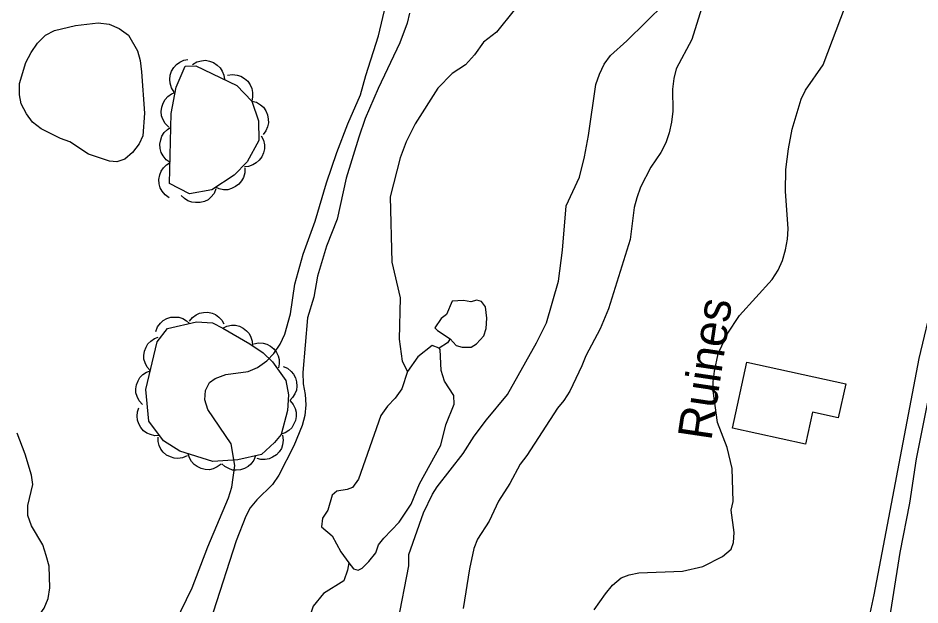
# Model space of a CAD drawing. Extents: x 282461 to 284471, y 5554090 to 5557646.
# Drawn here: x 283275.7 to 283355, y 5554939.5 to 5554991.1 of the extents above; entities that cross this region are included whole.
import ezdxf

# ---------------------------------------------------------------- set-up
doc = ezdxf.new("R2010")
doc.units = 0
for name, color, linetype in [('Niveau 2', 7, 'Continuous'), ('Niveau 21', 7, 'Continuous'), ('Niveau 31', 7, 'Continuous'), ('Niveau 4', 7, 'Continuous'), ('Niveau 44', 7, 'Continuous'), ('Niveau 7', 7, 'Continuous')]:
    doc.layers.add(name, color=color, linetype=linetype)

msp = doc.modelspace()

# ---------------------------------------------------------------- linework, layer by layer
at = {"layer": 'Niveau 2'}
for points in [[(283287.01, 5554932.8), (283290.98, 5554941.02), (283292.38, 5554944.63), (283294.19, 5554948.94), (283294.47, 5554949.87), (283294.74, 5554951.79), (283294.43, 5554953.7), (283292.36, 5554956.7), (283292.11, 5554957.57), (283292.16, 5554958.38), (283292.5, 5554959.08), (283293.02, 5554959.43), (283293.95, 5554959.79), (283295.92, 5554960.04), (283296.73, 5554960.4), (283297.54, 5554960.98), (283298.17, 5554961.63), (283298.74, 5554962.45), (283299.14, 5554963.32), (283299.64, 5554965.12), (283300.01, 5554967.74), (283300.74, 5554970.36), (283301.81, 5554973.27), (283302.81, 5554976.64), (283303.71, 5554979.32), (283304.67, 5554981.83), (283305.8, 5554984.39), (283306.25, 5554986.08), (283307.37, 5554989.57), (283308.03, 5554992.31)], [(283338.03, 5554963.34), (283339.12, 5554964.97), (283341.98, 5554968.13), (283342.5, 5554968.95), (283342.89, 5554969.82), (283343.17, 5554970.75), (283343.34, 5554971.68), (283343.38, 5554972.61), (283343.17, 5554975.91), (283343.2, 5554977.83), (283343.42, 5554979.63), (283343.74, 5554981.37), (283344.53, 5554983.99), (283344.92, 5554984.8), (283346.47, 5554987.02), (283348.44, 5554992.2)], [(283335.76, 5554991.98), (283334.92, 5554989.25), (283333.56, 5554986.68), (283333.33, 5554985.81), (283333.23, 5554984.88), (283333.25, 5554982.96), (283333.15, 5554981.98), (283332.93, 5554981.04), (283332.65, 5554980.17), (283332.19, 5554979.3), (283331.33, 5554978.01), (283330.42, 5554976.26)], [(283286.81, 5554982.76), (283286.66, 5554980.78), (283286.32, 5554980.08), (283285.75, 5554979.32), (283285.06, 5554978.74), (283284.37, 5554978.5), (283283.73, 5554978.55), (283281.86, 5554979.17), (283280.22, 5554980.26), (283279.41, 5554980.54), (283277.71, 5554981.4), (283276.95, 5554981.97), (283276.42, 5554982.72), (283275.95, 5554983.58), (283275.82, 5554984.39), (283275.81, 5554985.38), (283276.37, 5554987.24), (283276.82, 5554988.11), (283277.39, 5554988.93), (283278.08, 5554989.63), (283278.89, 5554990.05), (283280.74, 5554990.47), (283282.71, 5554990.72), (283283.7, 5554990.61), (283284.58, 5554990.22), (283285.4, 5554989.64), (283286.17, 5554988.26), (283286.41, 5554987.39), (283286.54, 5554986.41), (283286.81, 5554982.76)], [(283330.42, 5554976.26), (283330.09, 5554975.33), (283329.86, 5554974.46), (283329.49, 5554971.67), (283327.59, 5554965.56), (283326.85, 5554963.81), (283325.6, 5554961.42), (283325.26, 5554960.54), (283324.19, 5554958.33), (283323.67, 5554957.51), (283323.1, 5554956.81), (283320.42, 5554952.66), (283319.84, 5554951.9), (283318.93, 5554950.21), (283317.91, 5554948.63), (283317.11, 5554946.89), (283316.09, 5554945.31), (283315.75, 5554944.49), (283315.36, 5554942.69), (283314.82, 5554939.2)], [(283326.35, 5554939.1), (283327.32, 5554940.5), (283327.95, 5554941.26), (283328.7, 5554941.91), (283329.4, 5554942.15), (283330.27, 5554942.33), (283334.1, 5554942.48), (283335.89, 5554942.9), (283337.62, 5554943.79), (283338.37, 5554944.43), (283338.6, 5554945.01), (283338.65, 5554945.88), (283338.39, 5554947.85), (283338.55, 5554948.61), (283338.46, 5554951.51), (283338.03, 5554953.36), (283337.19, 5554955.56), (283336.81, 5554958.34), (283336.8, 5554959.15), (283336.91, 5554960.08), (283337.24, 5554961.59), (283338.03, 5554963.34)], [(283274.81, 5554937.51), (283275.73, 5554937.69), (283276.66, 5554937.99), (283277.47, 5554938.52), (283277.98, 5554939.22), (283278.32, 5554940.09), (283278.48, 5554941.02), (283278.4, 5554942.93), (283278.16, 5554943.86), (283277.86, 5554944.79), (283276.85, 5554946.46), (283276.55, 5554947.39), (283276.54, 5554948.26), (283276.98, 5554950.12), (283276.85, 5554950.93), (283276.31, 5554952.78), (283275.59, 5554954.63)]]:
    msp.add_lwpolyline(points, dxfattribs=at)
at = {"layer": 'Niveau 21'}
for points in [[(283362.78, 5555001.04), (283359.57, 5554986.05), (283358.55, 5554978.97), (283357.46, 5554972.93), (283356.14, 5554966.48), (283354.87, 5554961.19), (283350.94, 5554940.4), (283349.51, 5554933.84), (283348.53, 5554928.09), (283348.01, 5554922.01), (283347.72, 5554917.08), (283346.91, 5554912.72), (283346.06, 5554911.03), (283344.8, 5554909.69), (283343.7, 5554908.98), (283342.61, 5554908.51), (283340.93, 5554907.97), (283336.93, 5554907.36), (283330.49, 5554906.83), (283323.3, 5554906.42), (283319.88, 5554905.93), (283318.15, 5554905.33), (283317.19, 5554904.83)], [(283270.49, 5554898.46), (283278.55, 5554899.13), (283285.96, 5554900.08), (283291.63, 5554901.19), (283297.82, 5554902.18), (283300, 5554902.46), (283306.76, 5554903.7), (283321.1, 5554905.25), (283324.64, 5554905.4), (283342.97, 5554905.79), (283344.71, 5554906.21), (283345.86, 5554907.03), (283346.45, 5554907.58), (283349.36, 5554914.31), (283349.61, 5554915.27), (283349.86, 5554919.73), (283350.3, 5554924.48), (283350.83, 5554928.95), (283353.23, 5554944.13), (283354.08, 5554948.48), (283354.68, 5554952.37), (283356.76, 5554962.77)]]:
    msp.add_lwpolyline(points, dxfattribs=at)
at = {"layer": 'Niveau 31'}
msp.add_lwpolyline([(283339.77, 5554960.86), (283348.45, 5554958.95), (283347.8, 5554955.98), (283345.53, 5554956.48), (283344.92, 5554953.66), (283338.5, 5554955.07), (283339.77, 5554960.86)], dxfattribs=at)
at = {"layer": 'Niveau 4'}
for points in [[(283319.31, 5554991.84), (283317.76, 5554989.9), (283316.61, 5554989.02), (283315.81, 5554987.91), (283315.01, 5554987.03), (283313.85, 5554986.27), (283312.59, 5554984.98), (283310.59, 5554981.82), (283309.8, 5554980.25), (283309.29, 5554978.85), (283308.41, 5554975.41), (283308.54, 5554969.66), (283309.27, 5554966.53), (283309.2, 5554962.88), (283309.45, 5554960.96), (283309.92, 5554960.04)], [(283313.67, 5554962.91), (283314.19, 5554962.34), (283314.72, 5554962.18), (283315.53, 5554962.18), (283316, 5554962.48), (283316.63, 5554963.18), (283316.85, 5554963.82), (283316.9, 5554964.75), (283316.77, 5554965.74), (283316.42, 5554966.2), (283316.01, 5554966.31), (283315.49, 5554966.19), (283314.85, 5554966.3), (283313.86, 5554966.23), (283313.35, 5554965.07), (283312.89, 5554964.71), (283312.32, 5554963.9), (283312.55, 5554963.67), (283313.67, 5554962.91)], [(283313.67, 5554962.91), (283313.44, 5554962.57), (283312.71, 5554962.09)], [(283310.83, 5554961.33), (283309.92, 5554960.04), (283309.41, 5554958.53), (283308.84, 5554957.71), (283308.15, 5554957.01), (283307.58, 5554956.19), (283305.61, 5554950.59), (283305.1, 5554949.84), (283304.63, 5554949.66), (283303.71, 5554949.53), (283303.3, 5554949.18), (283302.91, 5554947.84), (283302.46, 5554947.14), (283302.35, 5554946.38), (283303.29, 5554945.58), (283304.06, 5554944.19), (283304.76, 5554943.23), (283305.18, 5554942.69), (283305.18, 5554942.69), (283305.59, 5554942.58), (283305.94, 5554942.76), (283306.51, 5554943.34), (283307.14, 5554944.11), (283307.37, 5554944.8), (283307.83, 5554945.39), (283309.2, 5554946.8), (283310.23, 5554948.37), (283310.97, 5554950.18), (283312.84, 5554953.56), (283313.29, 5554955.37), (283314.02, 5554957.18), (283314.01, 5554957.93), (283313.18, 5554959.2), (283312.88, 5554960.13), (283312.8, 5554961.98), (283312.71, 5554962.09), (283312.1, 5554962.33), (283310.83, 5554961.33)], [(283304.76, 5554943.23), (283304.66, 5554942.57), (283304.32, 5554941.64), (283302.53, 5554940.52), (283301.62, 5554939.41), (283300.72, 5554936.73), (283299.66, 5554933.98), (283298.97, 5554932.59), (283297.77, 5554931.18), (283296.1, 5554929.83), (283294.78, 5554928.37), (283293.29, 5554926.26), (283290.31, 5554922.75), (283289, 5554920.59), (283287.63, 5554918.61), (283285.39, 5554915.91), (283283.73, 5554913.69), (283280.26, 5554908.03), (283278.32, 5554904.47), (283277.14, 5554901.21)]]:
    msp.add_lwpolyline(points, dxfattribs=at)
at = {"layer": 'Niveau 44'}
for points in [[(283289.41, 5554984.63), (283289.17, 5554985), (283289.06, 5554985.4), (283289.01, 5554985.74), (283289.06, 5554986.1), (283289.18, 5554986.46), (283289.39, 5554986.79), (283289.6, 5554987.06), (283289.91, 5554987.26), (283290.26, 5554987.42), (283290.62, 5554987.49)], [(283296.22, 5554983.84), (283296.82, 5554982.11), (283296.84, 5554980.37), (283295.82, 5554978.5), (283294.67, 5554977.33), (283292.71, 5554976.04), (283290.74, 5554975.67), (283288.99, 5554976.59), (283289.15, 5554982.73), (283289.59, 5554985.06), (283290.38, 5554986.92), (283291.31, 5554986.93), (283294.93, 5554985.22), (283296.22, 5554983.84)], [(283291.03, 5554987.06), (283291.4, 5554987.28), (283291.81, 5554987.38), (283292.15, 5554987.42), (283292.5, 5554987.35), (283292.86, 5554987.22), (283293.19, 5554986.99), (283293.44, 5554986.77), (283293.63, 5554986.46), (283293.78, 5554986.11), (283293.83, 5554985.74)], [(283294.1, 5554986.11), (283294.53, 5554986.17), (283294.94, 5554986.12), (283295.27, 5554986.02), (283295.58, 5554985.83), (283295.87, 5554985.58), (283296.08, 5554985.25), (283296.24, 5554984.95), (283296.3, 5554984.59), (283296.3, 5554984.2), (283296.22, 5554983.84)], [(283288.93, 5554981.55), (283288.62, 5554981.86), (283288.42, 5554982.23), (283288.3, 5554982.55), (283288.27, 5554982.91), (283288.31, 5554983.29), (283288.45, 5554983.66), (283288.6, 5554983.97), (283288.85, 5554984.23), (283289.16, 5554984.46), (283289.5, 5554984.6)], [(283296.22, 5554983.84), (283296.64, 5554983.73), (283296.99, 5554983.51), (283297.26, 5554983.29), (283297.46, 5554982.99), (283297.62, 5554982.64), (283297.68, 5554982.25), (283297.7, 5554981.91), (283297.61, 5554981.56), (283297.46, 5554981.21), (283297.24, 5554980.91)], [(283289.04, 5554978.43), (283288.69, 5554978.68), (283288.43, 5554979.02), (283288.26, 5554979.31), (283288.18, 5554979.67), (283288.15, 5554980.05), (283288.23, 5554980.44), (283288.33, 5554980.76), (283288.54, 5554981.06), (283288.81, 5554981.33), (283289.12, 5554981.53)], [(283297.06, 5554980.78), (283297.26, 5554980.4), (283297.34, 5554979.98), (283297.36, 5554979.64), (283297.27, 5554979.29), (283297.12, 5554978.94), (283296.87, 5554978.63), (283296.63, 5554978.39), (283296.31, 5554978.22), (283295.95, 5554978.09), (283295.58, 5554978.06)], [(283288.96, 5554975.33), (283288.61, 5554975.58), (283288.35, 5554975.92), (283288.18, 5554976.21), (283288.1, 5554976.57), (283288.07, 5554976.95), (283288.15, 5554977.34), (283288.25, 5554977.66), (283288.46, 5554977.96), (283288.72, 5554978.23), (283289.04, 5554978.43)], [(283295.62, 5554977.95), (283295.61, 5554977.52), (283295.49, 5554977.12), (283295.34, 5554976.81), (283295.1, 5554976.54), (283294.8, 5554976.31), (283294.44, 5554976.15), (283294.11, 5554976.04), (283293.75, 5554976.04), (283293.37, 5554976.11), (283293.03, 5554976.25)], [(283293.08, 5554976.11), (283292.91, 5554975.71), (283292.64, 5554975.39), (283292.39, 5554975.16), (283292.06, 5554975.01), (283291.69, 5554974.91), (283291.29, 5554974.9), (283290.96, 5554974.93), (283290.62, 5554975.07), (283290.3, 5554975.27), (283290.03, 5554975.54)], [(283290.74, 5554964.47), (283291.01, 5554964.8), (283291.34, 5554965.03), (283291.64, 5554965.19), (283291.99, 5554965.25), (283292.36, 5554965.26), (283292.74, 5554965.17), (283293.05, 5554965.05), (283293.33, 5554964.84), (283293.59, 5554964.56), (283293.77, 5554964.25)], [(283287.8, 5554963.58), (283287.95, 5554963.97), (283288.21, 5554964.3), (283288.44, 5554964.53), (283288.76, 5554964.7), (283289.11, 5554964.82), (283289.5, 5554964.84), (283289.83, 5554964.83), (283290.16, 5554964.71), (283290.49, 5554964.52), (283290.76, 5554964.27)], [(283293.67, 5554963.87), (283296.05, 5554962.49), (283297.22, 5554961.69), (283298.04, 5554960.89), (283299.22, 5554959.27), (283299.47, 5554958), (283299.37, 5554956.61), (283298.81, 5554954.51), (283298.24, 5554953.81), (283297.09, 5554952.76), (283295.01, 5554952.27), (283292.8, 5554952.14), (283289.89, 5554953.04), (283288.48, 5554953.95), (283287.18, 5554955.68), (283286.92, 5554958.46), (283287.91, 5554962.65), (283288.83, 5554963.82), (283291.38, 5554964.42), (283292.77, 5554964.32), (283293.67, 5554963.87)], [(283293.67, 5554963.87), (283294.05, 5554964.05), (283294.46, 5554964.12), (283294.79, 5554964.13), (283295.14, 5554964.03), (283295.47, 5554963.87), (283295.77, 5554963.62), (283296, 5554963.39), (283296.16, 5554963.07), (283296.27, 5554962.71), (283296.3, 5554962.35)], [(283287.31, 5554960.12), (283287.02, 5554960.43), (283286.85, 5554960.8), (283286.74, 5554961.12), (283286.73, 5554961.47), (283286.79, 5554961.84), (283286.94, 5554962.2), (283287.1, 5554962.49), (283287.36, 5554962.73), (283287.67, 5554962.94), (283288.01, 5554963.07)], [(283296.41, 5554962.48), (283296.82, 5554962.57), (283297.23, 5554962.53), (283297.56, 5554962.45), (283297.87, 5554962.28), (283298.16, 5554962.04), (283298.39, 5554961.73), (283298.55, 5554961.44), (283298.63, 5554961.09), (283298.65, 5554960.72), (283298.58, 5554960.36)], [(283298.98, 5554960.49), (283299.37, 5554960.33), (283299.69, 5554960.06), (283299.91, 5554959.82), (283300.07, 5554959.5), (283300.17, 5554959.14), (283300.18, 5554958.75), (283300.16, 5554958.42), (283300.02, 5554958.09), (283299.82, 5554957.77), (283299.57, 5554957.51)], [(283286.61, 5554957.16), (283286.33, 5554957.47), (283286.15, 5554957.84), (283286.04, 5554958.16), (283286.03, 5554958.52), (283286.09, 5554958.89), (283286.24, 5554959.24), (283286.4, 5554959.53), (283286.66, 5554959.78), (283286.97, 5554959.99), (283287.31, 5554960.12)], [(283299.6, 5554957.47), (283299.88, 5554957.16), (283300.05, 5554956.78), (283300.14, 5554956.46), (283300.14, 5554956.1), (283300.08, 5554955.73), (283299.91, 5554955.38), (283299.75, 5554955.1), (283299.48, 5554954.86), (283299.16, 5554954.66), (283298.82, 5554954.54)], [(283288.13, 5554954.42), (283287.71, 5554954.4), (283287.31, 5554954.5), (283287, 5554954.62), (283286.72, 5554954.84), (283286.47, 5554955.12), (283286.29, 5554955.46), (283286.17, 5554955.77), (283286.15, 5554956.13), (283286.19, 5554956.5), (283286.31, 5554956.84)], [(283290.54, 5554952.62), (283290.15, 5554952.45), (283289.74, 5554952.41), (283289.41, 5554952.42), (283289.07, 5554952.53), (283288.74, 5554952.7), (283288.45, 5554952.96), (283288.23, 5554953.21), (283288.09, 5554953.54), (283288, 5554953.9), (283287.99, 5554954.27)], [(283298.93, 5554954.44), (283298.99, 5554954.02), (283298.93, 5554953.61), (283298.84, 5554953.29), (283298.64, 5554952.99), (283298.39, 5554952.72), (283298.06, 5554952.51), (283297.77, 5554952.36), (283297.42, 5554952.3), (283297.04, 5554952.31), (283296.69, 5554952.39)], [(283293.53, 5554951.91), (283293.2, 5554951.65), (283292.82, 5554951.5), (283292.5, 5554951.41), (283292.14, 5554951.43), (283291.78, 5554951.51), (283291.43, 5554951.68), (283291.15, 5554951.86), (283290.93, 5554952.14), (283290.74, 5554952.46), (283290.63, 5554952.81)], [(283296.56, 5554952.63), (283296.41, 5554952.24), (283296.16, 5554951.91), (283295.92, 5554951.68), (283295.6, 5554951.51), (283295.25, 5554951.39), (283294.86, 5554951.37), (283294.53, 5554951.38), (283294.2, 5554951.51), (283293.87, 5554951.69), (283293.6, 5554951.94)]]:
    msp.add_lwpolyline(points, dxfattribs=at)
at = {"layer": 'Niveau 7'}
for points in [[(283309.07, 5554937.97), (283310.05, 5554942.97), (283310.04, 5554943.96), (283311.34, 5554947.63), (283312.13, 5554949.26), (283312.53, 5554949.9), (283314.82, 5554952.83), (283315.79, 5554954.35), (283316.88, 5554955.81), (283318.71, 5554958.03), (283321.27, 5554962.58), (283322.13, 5554964.33), (283323.19, 5554968), (283323.56, 5554970.73), (283323.86, 5554974.63), (283325.06, 5554977.14), (283325.5, 5554978.94), (283325.83, 5554980.8), (283326.47, 5554985.28), (283326.81, 5554986.21), (283327.21, 5554987.09), (283327.78, 5554987.85), (283329.22, 5554989.14), (283332.55, 5554992.42)], [(283310.11, 5554991.57), (283309.88, 5554990.7), (283309.26, 5554988.95), (283307.34, 5554984.93), (283306.2, 5554982.3), (283305.64, 5554980.67), (283304.52, 5554977.06), (283303.75, 5554973.46), (283302.8, 5554971.06), (283302.02, 5554968.44), (283301.69, 5554966.58), (283301.13, 5554964.78), (283300.72, 5554959.96), (283300.74, 5554958.97), (283300.92, 5554958.04), (283300.99, 5554957.11), (283300.89, 5554956.18), (283300.66, 5554955.31), (283299.93, 5554953.5), (283298.62, 5554950.94), (283298.05, 5554950.12), (283296.67, 5554948.77), (283296.1, 5554948.07), (283295.7, 5554947.31), (283294.85, 5554945.16), (283292.84, 5554938.87)]]:
    msp.add_lwpolyline(points, dxfattribs=at)

# ---------------------------------------------------------------- texts
at = {"layer": 'Niveau 31'}
msp.add_text('Ruines', height=2.9999, rotation=81.51387, dxfattribs=at).set_placement((283336.63, 5554953.9))

doc.saveas('drawing.dxf')
